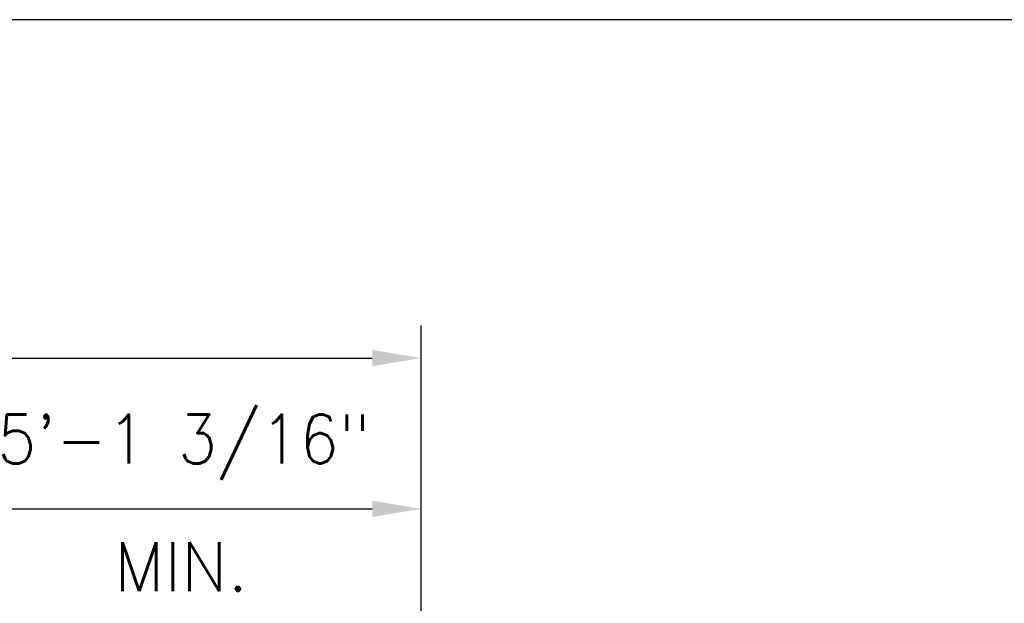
# Model space of a CAD drawing. Extents: x -169 to 7270, y -140 to 2984.
# Tile 527 of 656: x 1986 to 2107, y 1596 to 1668. Entities that reach past the tile are written whole.
import ezdxf

# ---------------------------------------------------------------- set-up
doc = ezdxf.new("R2010")
doc.units = 0
doc.header["$MEASUREMENT"] = 0
doc.header["$PDSIZE"] = 1
doc.layers.get('DEFPOINTS').update_dxf_attribs({"linetype": 'CONTINUOUS'})
doc.layers.add('DIM', color=3, linetype='CONTINUOUS')
doc.layers.add('FREEZE-OUTLINE-TITLES', color=60, linetype='CONTINUOUS')
doc.styles.add('SIMPLEX', font='simplex')
doc.styles.add('TANK-SLAB$0$SIMPLEX', font='simplex')
doc.dimstyles.new('DIM64', dxfattribs={"dimscale": 64, "dimtxt": 0.09375, "dimasz": 0.09375, "dimexe": 0.0625, "dimexo": 0.0625, "dimgap": 0.046875, "dimtad": 1, "dimdec": 4, "dimzin": 3, "dimdsep": 46, "dimlunit": 4, "dimtxsty": 'SIMPLEX', "dimcen": 0, "dimclrd": 256, "dimclre": 256, "dimclrt": 256, "dimadec": 0, "dimazin": 0, "dimtfac": 1, "dimtdec": 4, "dimtmove": 0, "dimatfit": 3, "dimfxl": 1, "dimfrac": 2, "dimtolj": 1, "dimtzin": 0, "dimarcsym": 0})

# ---------------------------------------------------------------- blocks, each defined once
blk = doc.blocks.new('*D23')
at = {"layer": 'DEFPOINTS', "color": 0, "transparency": 16777216}
for p in [(2035.22, 1626.52), (1364.64, 1578.02), (2035.22, 1578.02)]:
    blk.add_point(p, dxfattribs=at)
at = {"layer": 'DIM', "lineweight": -2, "transparency": 16777216}
for p, q in [((1364.64, 1582.02), (1364.64, 1630.52)), ((2035.22, 1582.02), (2035.22, 1630.52)), ((1370.64, 1626.52), (2029.22, 1626.52))]:
    blk.add_line(p, q, dxfattribs=at)
at = {"layer": 'DIM', "transparency": 16777216}
for points in [[(1370.64, 1627.52), (1370.64, 1625.52), (1364.64, 1626.52)], [(2029.22, 1627.52), (2029.22, 1625.52), (2035.22, 1626.52)]]:
    blk.add_solid(points, dxfattribs=at)
at = {"layer": 'DIM', "transparency": 16777216, "insert": (1699.93, 1634.09), "char_height": 6, "attachment_point": 5, "style": 'SIMPLEX'}
blk.add_mtext('\\A1;55\'-10 9/16" (F.V. TANK SLAB)', dxfattribs=at)
blk = doc.blocks.new('*D24')
at = {"layer": 'DEFPOINTS', "color": 0, "transparency": 16777216}
for p in [(2035.22, 1608.02), (2035.22, 1578.02), (1974, 1317.02)]:
    blk.add_point(p, dxfattribs=at)
at = {"layer": 'DIM', "lineweight": -2, "transparency": 16777216}
for p, q in [((1974, 1321.02), (1974, 1612.02)), ((2035.22, 1582.02), (2035.22, 1612.02)), ((1980, 1608.02), (2029.22, 1608.02))]:
    blk.add_line(p, q, dxfattribs=at)
at = {"layer": 'DIM', "transparency": 16777216}
for points in [[(1980, 1609.02), (1980, 1607.02), (1974, 1608.02)], [(2029.22, 1609.02), (2029.22, 1607.02), (2035.22, 1608.02)]]:
    blk.add_solid(points, dxfattribs=at)
at = {"layer": 'DIM', "transparency": 16777216, "insert": (2004.61, 1615.59), "char_height": 6, "attachment_point": 5, "style": 'SIMPLEX'}
blk.add_mtext('\\A1;5\'-1 3/16"', dxfattribs=at)

msp = doc.modelspace()

# ---------------------------------------------------------------- linework, layer by layer
at = {"layer": 'FREEZE-OUTLINE-TITLES', "linetype": 'Continuous'}
msp.add_lwpolyline([(2220, 1668.02207), (1176, 1668.02207), (1176, 1128.01471), (2220, 1128.01471)], close=True, dxfattribs=at)

# ---------------------------------------------------------------- texts
at = {"layer": 'DIM', "style": 'TANK-SLAB$0$SIMPLEX'}
msp.add_text('MIN.', height=6, dxfattribs=at).set_placement((1997.57964, 1597.93413))

# ---------------------------------------------------------------- dimensions: what is measured, and where the dimension line sits
at = {"layer": 'DIM'}
dim = msp.add_linear_dim(base=(2035.21651, 1626.51839), p1=(1364.64415, 1578.01839), p2=(2035.21651, 1578.01839), text='<> (F.V. TANK SLAB)', dimstyle='DIM64', dxfattribs=at)
dim.commit()
dim.dimension.update_dxf_attribs({"geometry": '*D23', "text_midpoint": (1699.93033, 1634.08982)})
dim = msp.add_linear_dim(base=(2035.21651, 1608.01839), p1=(1974, 1317.01839), p2=(2035.21651, 1578.01839), dimstyle='DIM64', dxfattribs=at)
dim.commit()
dim.dimension.update_dxf_attribs({"geometry": '*D24', "text_midpoint": (2004.60825, 1615.58982)})

doc.saveas('drawing.dxf')
